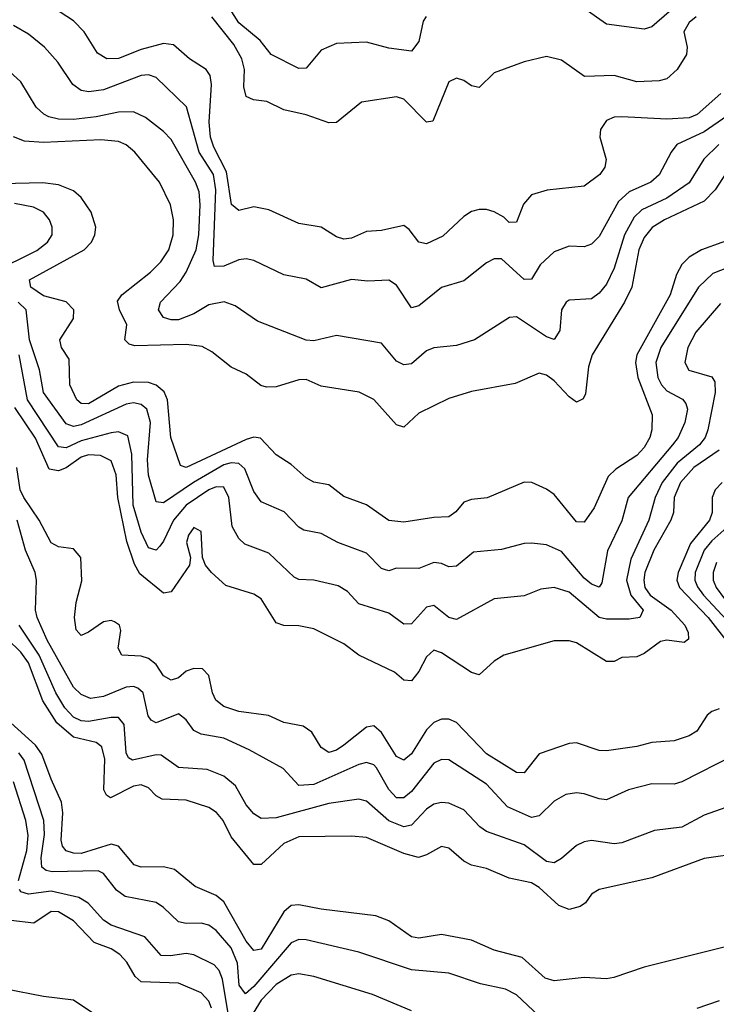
# Model space of a CAD drawing. Header units: inches. Extents: x 501365 to 657855, y 482276 to 547543.
# Tile 337 of 656: x 615587 to 617442, y 486480 to 489103. Entities that reach past the tile are written whole.
import ezdxf

# ---------------------------------------------------------------- set-up
doc = ezdxf.new("R2010")
doc.units = ezdxf.units.IN
doc.header["$MEASUREMENT"] = 0
doc.layers.add('A6418', color=7, linetype='Continuous')

msp = doc.modelspace()

# ---------------------------------------------------------------- linework, layer by layer
at = {"layer": 'A6418', "color": 5}
for points, elevation in [([(617453.9, 488906.1), (617391.3, 488850), (617370, 488841.2), (617310, 488837.9), (617190, 488844), (617170, 488842.8), (617150, 488834.3), (617133.3, 488810), (617132.1, 488790), (617148.4, 488730), (617145.3, 488710), (617131.6, 488690), (617090, 488659.5), (616991.5, 488648.5), (616950, 488635.9), (616928.4, 488611.6), (616910, 488563.5), (616890, 488562.4), (616876.4, 488576.4), (616850, 488591.2), (616830, 488597), (616810, 488596.8), (616790, 488591.6), (616770, 488578.6), (616713.9, 488526.1), (616670, 488506), (616650, 488509.8), (616623.9, 488543.9), (616610, 488554.6), (616550, 488540.8), (616510, 488538.7), (616470, 488520.6), (616450, 488518.1), (616430, 488524.5), (616390, 488550.5), (616330, 488560.2), (616250, 488595.9), (616210, 488604.7), (616170, 488594.2), (616150.5, 488610.5), (616137.7, 488697.7), (616103.4, 488763.4), (616094.5, 488790), (616090.9, 488830), (616097.9, 488930), (616094, 488954), (616083.2, 488970), (616038.8, 488998.8), (615996, 489036), (615970, 489039.2), (615910, 489023.3), (615850, 488999.4), (615818.4, 488998.4), (615793.8, 489013.8), (615758.3, 489070), (615730, 489099.9), (615603.2, 489183.2)], 2520), ([(616669.1, 489110.9), (616661.3, 489098.7), (616650, 489045.1), (616630, 489019.1), (616570, 489026.5), (616510, 489042.7), (616430, 489039.4), (616390, 489022), (616350, 488974), (616330, 488972.4), (616256.1, 489010), (616227.3, 489047.3), (616170, 489094.5), (616135.1, 489150)], 2460), ([(617316.1, 489123.9), (617270, 489084.1), (617250, 489077.8), (617150, 489090.9), (617090, 489132.8)], 2460), ([(617388.1, 489110), (617370, 489095.1), (617355.9, 489070), (617364.4, 489030), (617363, 489010), (617337.4, 488970), (617310, 488945.2), (617290, 488940.1), (617230, 488937.6), (617170, 488953.8), (617091.1, 488951.1), (617030, 488995.4), (616990, 489004.6), (616930, 488990.7), (616850, 488961), (616810, 488922), (616790, 488926.6), (616770, 488940.9), (616750, 488946.8), (616730, 488937.3), (616687.2, 488832.8), (616670, 488829.8), (616610, 488891.5), (616590, 488897.4), (616496.8, 488883.2), (616430.8, 488829.2), (616410, 488828.2), (616350, 488849.2), (616290, 488862.3), (616245.1, 488885.1), (616209, 488889), (616190, 488898), (616183.9, 488923.9), (616185.1, 488970), (616178.6, 488998.6), (616156.9, 489036.9), (616098.1, 489110)], 2480), ([(617470, 488845.6), (617410, 488804.3), (617337.3, 488770), (617321.4, 488750), (617290, 488689.9), (617267.6, 488670), (617210, 488644.4), (617181.6, 488618.4), (617130, 488525.2), (617110, 488505), (617090, 488497.5), (617050, 488499.4), (617010, 488484.7), (616973.2, 488450), (616950, 488411.7), (616930, 488410.6), (616870, 488465.9), (616850, 488465.6), (616830, 488454.8), (616770, 488407.2), (616710, 488389.8), (616650, 488340.5), (616630, 488335.3), (616590, 488395.7), (616570, 488409), (616513.9, 488406.1), (616470, 488410.4), (616390, 488388.2), (616350, 488411.2), (616290, 488423), (616210, 488461.6), (616190, 488466), (616170, 488463), (616130, 488446.2), (616105.5, 488445.5), (616101.7, 488461.7), (616108.6, 488650), (616102.7, 488690), (616064.4, 488750), (616030.6, 488870.6), (615950, 488948.5), (615930, 488955.9), (615910, 488953.8), (615810, 488915.6), (615770.8, 488910.8), (615750, 488914.6), (615728.4, 488930), (615687.9, 488990), (615652.8, 489030), (615610, 489063.8), (615570, 489086.9)], 2540), ([(617449.2, 488770), (617408.4, 488731.6), (617370, 488668.3), (617310, 488627.1), (617243.9, 488596.1), (617223.1, 488576.9), (617197.4, 488530), (617170, 488440.8), (617150, 488398), (617130, 488373.9), (617110, 488359.5), (617050, 488355.8), (617042.3, 488350), (617030.1, 488329.9), (617024.9, 488275.1), (617010, 488250.7), (616990, 488257.8), (616910, 488311), (616890.8, 488309.2), (616797.6, 488250), (616750, 488235), (616690, 488228.8), (616670, 488220.3), (616630, 488186.3), (616610, 488183.8), (616590, 488192.9), (616550, 488240.7), (616430, 488261.8), (616370, 488246.9), (616350, 488249), (616219.8, 488299.8), (616160.9, 488340.9), (616130.8, 488350.8), (616090, 488343.4), (616050, 488319.2), (616010, 488303.7), (615990, 488303.2), (615969.9, 488309.9), (615956.3, 488330), (615961.9, 488350), (616014.3, 488405.7), (616030, 488430.1), (616056.4, 488490), (616064, 488530), (616067.4, 488610), (616064.5, 488644.5), (616055.3, 488670), (615990, 488783.4), (615970, 488804.9), (615921.9, 488841.9), (615890, 488856.9), (615850, 488856.5), (615790, 488843.7), (615730, 488837), (615690, 488838.2), (615664.3, 488844.3), (615650.7, 488850.7), (615630.6, 488870), (615590, 488937.1), (615550, 488973.7)], 2560), ([(617478, 488710), (617438.9, 488650), (617410, 488619.4), (617303.8, 488570), (617271.1, 488548.9), (617250, 488522.3), (617236, 488490), (617217.4, 488390), (617197.6, 488350), (617111.8, 488210), (617101.5, 488178.5), (617093.5, 488106.5), (617087.1, 488092.9), (617070, 488084.1), (617050, 488098.6), (617010, 488140.9), (616990, 488155.9), (616970, 488161.5), (616906.4, 488133.6), (616790, 488112.5), (616730, 488093.3), (616650, 488054.7), (616610, 488017.8), (616590, 488023.7), (616530, 488090.7), (616491, 488111), (616390, 488127), (616350, 488144.3), (616330, 488143.6), (616270, 488124.5), (616243.6, 488123.6), (616228.6, 488128.6), (616190, 488158.6), (616150, 488177.3), (616098.4, 488218.4), (616072.6, 488232.6), (616030, 488237.4), (615893.6, 488233.6), (615878.3, 488238.3), (615867, 488250), (615871.9, 488290), (615852.8, 488330), (615847.3, 488352.7), (615858.5, 488370), (615935.2, 488430), (615962.5, 488457.5), (615983.5, 488490), (615995.3, 488530), (615996, 488570), (615988.4, 488610), (615958.7, 488670), (615893.6, 488750), (615870, 488769.3), (615850, 488778.2), (615802.5, 488782.5), (615650, 488775.4), (615599.2, 488779.2), (615570, 488791)], 2580), ([(617510.9, 488529.1), (617402.5, 488490), (617370, 488470.3), (617350, 488451), (617336.1, 488423.9), (617318.9, 488370), (617230, 488210), (617226.8, 488190), (617232.6, 488150), (617271, 488050), (617270.1, 488010), (617264.6, 487990), (617250, 487963), (617230, 487941.8), (617174.7, 487905.3), (617153.9, 487886.1), (617117.1, 487802.9), (617090, 487763.9), (617070, 487765.4), (617010, 487838.2), (616990, 487852.3), (616950.4, 487870.4), (616930, 487871.2), (616831.3, 487828.7), (616790, 487824.5), (616770, 487817.3), (616748.3, 487791.7), (616730, 487778.1), (616690, 487776.9), (616610, 487764.3), (616570, 487768.5), (616510, 487810.6), (616450, 487832.9), (616410, 487863.4), (616370, 487870.6), (616350, 487882.7), (616310, 487917.9), (616270, 487943.4), (616228, 487988), (616210, 487990.3), (616190, 487984.6), (616030, 487909.6), (616015.3, 487915.3), (615989.6, 487989.6), (615980.5, 488090), (615971.6, 488111.6), (615950, 488129.6), (615930, 488136.1), (615890, 488137.5), (615850, 488126.2), (615770, 488079.9), (615750, 488080.5), (615738.7, 488090), (615720.4, 488130), (615718.6, 488198.6), (615698, 488230), (615693.1, 488250), (615730, 488306.4), (615731.1, 488330), (615710, 488351.1), (615650, 488367.3), (615616.6, 488390), (615612.5, 488410), (615758.3, 488490), (615777.9, 488510), (615787.1, 488530), (615789.3, 488550), (615776.7, 488590), (615750, 488629.1), (615730, 488646.9), (615690, 488662.9), (615648.5, 488668.5), (615430, 488662.6)], 2620), ([(615515, 488430), (615632, 488488), (615660.8, 488510), (615672.7, 488530), (615673.5, 488550), (615666, 488570), (615649.9, 488589.9), (615623.5, 488603.5), (615573, 488613)], 2640), ([(617490, 488449.2), (617432.9, 488427.1), (617394.5, 488390), (617294.5, 488230), (617280.6, 488190), (617286.1, 488150), (617296.4, 488130), (617310, 488114.3), (617351.7, 488091.7), (617360.8, 488080.8), (617365.7, 488065.7), (617358.2, 488030), (617340.3, 487990), (617325.4, 487970), (617207.5, 487830), (617190, 487767.6), (617152.2, 487687.8), (617137, 487603), (617130, 487590.9), (617110, 487599.2), (617090, 487615.1), (617030, 487685.9), (616990, 487703.6), (616950, 487708.6), (616930, 487707.9), (616870, 487691.9), (616795.7, 487684.3), (616750, 487647.4), (616730, 487645), (616710, 487654.4), (616690, 487656.7), (616650, 487641.1), (616590, 487641.6), (616570, 487634.9), (616557.9, 487637.9), (616550, 487640.6), (616510, 487681.9), (616434.3, 487710), (616390, 487734.4), (616343.3, 487743.3), (616330, 487750.6), (616291.4, 487791.4), (616230, 487818.7), (616210, 487845.6), (616186.3, 487906.3), (616170, 487920.5), (616150, 487922.4), (616130, 487917.2), (616049.8, 487870.2), (615970, 487815.4), (615950, 487818.5), (615929.5, 487889.5), (615927.3, 487930), (615934.8, 488030), (615924.9, 488064.9), (615910, 488078), (615890, 488081.9), (615870, 488079), (615750, 488023.5), (615730, 488019.2), (615710, 488026.2), (615649.7, 488110), (615639.1, 488170), (615613, 488250), (615603.7, 488330), (615582.7, 488350)], 2640), ([(617453, 488347), (617387.3, 488270), (617366, 488230), (617358.1, 488190), (617369.1, 488169.1), (617430, 488151.6), (617438.4, 488138.4), (617439, 488110), (617419.6, 488010), (617412.7, 487990), (617397, 487970), (617338.2, 487921.8), (617298, 487870), (617279.4, 487830), (617261.9, 487770), (617214.2, 487665.8), (617202.5, 487610), (617214.7, 487570), (617246.9, 487530), (617238.3, 487510), (617210, 487505.5), (617150, 487506.2), (617130, 487510.7), (617050, 487577.6), (617010, 487589.9), (616974.6, 487585.4), (616930, 487568.5), (616850, 487559.8), (616750, 487504.8), (616730, 487510.5), (616690, 487542.2), (616670, 487537.8), (616630, 487493.6), (616610, 487492.3), (616570, 487522.1), (616490, 487547), (616459.8, 487579.8), (616435.1, 487595.1), (616370, 487609.9), (616330, 487612), (616317.9, 487617.9), (616250, 487681.7), (616186.1, 487706.1), (616170, 487721.1), (616152.4, 487752.4), (616143.3, 487830), (616130, 487857.2), (616110, 487858.5), (616090, 487850.7), (616030.1, 487810), (615996.6, 487770), (615970, 487713.6), (615959.5, 487700.5), (615950, 487689.9), (615930, 487695.8), (615910, 487737.7), (615888.6, 487810), (615885.1, 487945.1), (615874.4, 487994.4), (615850, 488005.2), (615830, 488002.4), (615750, 487981.1), (615710, 487962.7), (615690, 487964.7), (615607.1, 488090), (615585.1, 488210)], 2660), ([(617450, 487956.5), (617382.5, 487910), (617346.4, 487870), (617330, 487830), (617327.6, 487790), (617320.7, 487770), (617276, 487690), (617251.6, 487630), (617248.7, 487610), (617251.9, 487590), (617266.2, 487570), (617322, 487530), (617358, 487490), (617367.1, 487470), (617367.7, 487452.3), (617356, 487444), (617310, 487449.9), (617293.8, 487446.2), (617250, 487414.2), (617230, 487405.9), (617190, 487404.2), (617170, 487393.6), (617150, 487393), (617070, 487443), (617050, 487448.5), (617010, 487448.4), (616876.4, 487410), (616850, 487393.8), (616810, 487357.7), (616790, 487363.9), (616710, 487416.1), (616690, 487423.2), (616670, 487405.4), (616650, 487366.9), (616630, 487341.9), (616610, 487343.2), (616584.5, 487364.5), (616490, 487409.8), (616450, 487439.9), (616370, 487480.6), (616330, 487488.4), (616290, 487489.1), (616270, 487496.2), (616230, 487560.5), (616210, 487572.5), (616135.4, 487595.4), (616097.7, 487630), (616081.4, 487650), (616073.2, 487670), (616070, 487739.5), (616050, 487749.8), (616036.3, 487730), (616031.3, 487710), (616041.6, 487670), (616038.8, 487650), (615990, 487578.5), (615970, 487575.4), (615906.3, 487626.3), (615892, 487652), (615872.4, 487712.4), (615847.6, 487830), (615843.6, 487890), (615830, 487927.8), (615802.2, 487942.2), (615770, 487944), (615750, 487937.7), (615710.8, 487909.2), (615690, 487900.8), (615665.5, 487905.5), (615628.4, 487988.4), (615573.6, 488070)], 2680), ([(617450, 487266.7), (617430, 487260.2), (617417.4, 487250), (617390, 487207.9), (617370, 487195.3), (617330, 487181.7), (617270, 487177.4), (617230, 487166.4), (617150, 487155), (617130, 487155.9), (617070, 487176.8), (617050, 487174.9), (616970, 487147.4), (616930, 487096.8), (616910, 487097.5), (616830, 487147.3), (616750, 487230.4), (616730, 487239.9), (616710, 487239.9), (616690, 487230.9), (616670, 487211.4), (616630, 487147.2), (616610, 487130.4), (616590, 487139.9), (616550, 487204.1), (616530, 487221.5), (616510, 487218.4), (616450, 487170.7), (616430, 487157.1), (616410, 487150.5), (616390, 487164.1), (616364.8, 487204.8), (616341.3, 487221.3), (616290, 487230.4), (616249.5, 487249.5), (616170, 487259.9), (616130, 487273.7), (616109.4, 487290), (616099.9, 487310), (616090, 487355.8), (616073.6, 487373.6), (616050, 487374.8), (616030, 487367.4), (616010, 487349.9), (615990, 487343.4), (615970, 487355.4), (615950, 487385.3), (615930, 487400.8), (615910, 487407), (615858.4, 487410), (615849.1, 487429.1), (615855.8, 487475.8), (615852.5, 487490), (615838.7, 487498.7), (615830, 487502.5), (615810, 487499.1), (615770, 487470.9), (615750, 487462.3), (615737.4, 487477.3), (615732.7, 487510), (615736.8, 487550), (615751.9, 487608.1), (615749.8, 487670), (615730, 487693.5), (615690, 487698.2), (615670, 487709), (615638.3, 487770), (615597.7, 487830), (615588.2, 487850), (615578.9, 487910)], 2720), ([(617458.1, 487870), (617439, 487850), (617430.9, 487830), (617430.8, 487790), (617424.1, 487770), (617372.9, 487707.1), (617340.2, 487630), (617337, 487610), (617343.7, 487590), (617420.6, 487510), (617467, 487450)], 2720), ([(617490, 487143.9), (617350, 487072.5), (617330, 487066.7), (617270, 487066.9), (617208.6, 487051.4), (617150, 487024.9), (617130, 487027), (617090, 487041), (617070, 487043), (617041.5, 487038.5), (617010, 487021), (616970, 486981.7), (616950, 486977.8), (616885.9, 487005.9), (616830, 487066.7), (616730, 487131.1), (616710, 487132.3), (616690, 487122.6), (616630, 487047.2), (616610, 487029.9), (616589.9, 487030), (616570, 487052.2), (616536.7, 487110), (616530, 487117.5), (616510, 487123.7), (616490, 487119.2), (616370, 487065.9), (616330, 487062.6), (616288.1, 487108.1), (616197.9, 487157.9), (616130, 487189), (616070, 487199.6), (616050, 487209.2), (616030, 487237.4), (616010, 487254.1), (615950, 487229.9), (615936.7, 487236.7), (615928.8, 487248.8), (615915.2, 487310), (615901.7, 487321.7), (615890, 487326.4), (615870, 487325), (615810, 487300.3), (615774.9, 487294.9), (615750, 487305.2), (615730, 487324.9), (615659.4, 487450), (615633, 487510), (615628.5, 487530), (615631.7, 487610), (615627.4, 487630), (615602, 487690), (615579.5, 487770)], 2740), ([(617470.1, 487750), (617430, 487714.9), (617410, 487690), (617386.1, 487630), (617385.2, 487610), (617391.7, 487591.7), (617407.7, 487570), (617470, 487502.9)], 2740), ([(617442.9, 487657.1), (617433.3, 487630), (617433.5, 487610), (617441.3, 487590), (617486.2, 487530)], 2760), ([(617510, 487019), (617410, 486983.8), (617350, 486952.3), (617277.2, 486942.8), (617190, 486909.9), (617170, 486907.7), (617110, 486916.5), (617090, 486912.7), (617070, 486903.2), (617030, 486868.3), (617010, 486856.7), (616990, 486860.1), (616930, 486904.5), (616830, 486940.2), (616812.6, 486952.6), (616770, 486998.4), (616730, 487015.8), (616710, 487018), (616690, 487013.1), (616670, 486999.6), (616630, 486957.6), (616610, 486952.4), (616570, 486968.3), (616510, 487021.2), (616490, 487026.5), (616410, 487014.9), (616270, 486977.1), (616230, 486975), (616210, 486987.3), (616190, 487011.7), (616161.7, 487061.7), (616130, 487087.8), (616085.8, 487105.8), (616010, 487111), (615963.6, 487143.6), (615950, 487144.9), (615887.1, 487130), (615876.4, 487136.4), (615870, 487149.7), (615865, 487225), (615850, 487243.7), (615830, 487244.3), (615770, 487233.7), (615750, 487235.2), (615730, 487244.7), (615707.1, 487270), (615683.1, 487310), (615638.7, 487410), (615585, 487490)], 2760), ([(617510, 486882.8), (617410, 486868.1), (617270, 486817.2), (617130, 486785.9), (617110, 486773.2), (617093.2, 486750), (617079.8, 486740.2), (617050, 486732.6), (617023, 486743), (616970, 486791.2), (616950, 486803.9), (616890, 486816.2), (616830, 486841.9), (616790, 486850.4), (616770, 486861.4), (616730, 486895.5), (616710, 486900.2), (616670, 486878.1), (616648.5, 486871.5), (616610, 486881.3), (616510, 486924.5), (616470, 486928.3), (616330, 486926.1), (616290, 486908.6), (616230, 486852.1), (616210, 486852.3), (616150, 486926), (616128.9, 486970), (616110.8, 486990.8), (616090, 487003.9), (616030, 487023.5), (615966.3, 487026.3), (615950, 487035), (615930, 487056.4), (615910, 487064.8), (615890, 487061), (615828.4, 487030), (615817.5, 487037.5), (615811.1, 487051.1), (615813.4, 487133.4), (615805.8, 487165.8), (615790, 487177.3), (615730, 487191.9), (615685.6, 487230), (615648.3, 487288.3), (615609.7, 487390), (615590, 487418.1), (615553.3, 487453.3)], 2780), ([(617470, 486634.1), (617250, 486578.9), (617168.7, 486551.3), (617150, 486547.7), (617090, 486551.4), (617010, 486542.2), (616985.8, 486550), (616924.9, 486604.9), (616850, 486624.1), (616790, 486650.9), (616710, 486666.2), (616650, 486655.9), (616630, 486659.9), (616570, 486702.2), (616535.3, 486715.3), (616390, 486733.5), (616330, 486745.4), (616310, 486743.4), (616290, 486726.6), (616230, 486627.2), (616210, 486623.1), (616190, 486648.2), (616130, 486752.8), (616110, 486769.9), (616053.7, 486793.7), (615998.7, 486838.7), (615970, 486846.5), (615910, 486845.5), (615891.4, 486851.4), (615850, 486900.9), (615830, 486906.4), (615750, 486882), (615730, 486882.2), (615710, 486888.7), (615700.9, 486900.9), (615697, 486917), (615701.6, 486990), (615698.3, 487018.3), (615670, 487079.4), (615646, 487146), (615628.3, 487170), (615562.6, 487230)], 2820), ([(616969.3, 486449.3), (616910, 486505), (616880.5, 486520.5), (616814.2, 486534.2), (616730, 486562.9), (616630, 486572.2), (616490, 486618.8), (616350, 486652.1), (616330, 486652.7), (616310, 486644), (616210, 486527.4), (616187.9, 486507.9), (616171.1, 486531.1), (616166.3, 486590), (616150.2, 486630), (616110, 486676.4), (616090, 486690.4), (616070, 486695.9), (616030, 486695.5), (616010, 486699.9), (615970, 486738), (615950, 486750.9), (615867.1, 486767.1), (615844, 486784), (615810, 486828.8), (615795.7, 486835.7), (615673, 486833), (615656.8, 486836.8), (615645.4, 486845.4), (615643.6, 486870), (615652.3, 486932.3), (615651, 486970), (615598.6, 487130), (615584.4, 487150)], 2840), ([(615583.4, 486810), (615605.2, 486890), (615608.9, 486930), (615602.7, 486970), (615570, 487072.5)], 2860), ([(616150, 486407.3), (616126.8, 486546.8), (616117.9, 486570), (616104.8, 486584.8), (616050, 486612.2), (616030, 486615), (615988.7, 486608.7), (615963.5, 486610), (615919.6, 486659.6), (615830, 486691.2), (615810, 486704.3), (615769.4, 486749.4), (615744.1, 486764.1), (615670, 486781.3), (615610, 486773.7), (615590, 486779.3), (615585.7, 486785.7)], 2860), ([(616097.6, 486470), (616090, 486488.6), (616070, 486510.9), (616010, 486536), (615910, 486539.7), (615894.1, 486554.1), (615872.2, 486592.2), (615853, 486613), (615830, 486627.4), (615784.9, 486644.9), (615730, 486702.7), (615690, 486725.9), (615670, 486726.9), (615624.2, 486695.8), (615562.9, 486702.9)], 2880), ([(616630, 486462.5), (616526.1, 486506.1), (616370, 486554.2), (616330, 486561.3), (616310, 486557.3), (616270, 486533.1), (616230, 486491.1), (616190, 486426.2)], 2860), ([(615778.3, 486458.3), (615730, 486491.4), (615650, 486501.1), (615550, 486520.5)], 2920), ([(617450, 486489.2), (617390, 486468.5)], 2840)]:
    msp.add_lwpolyline(points, dxfattribs=dict(at, elevation=elevation))

doc.saveas('drawing.dxf')
